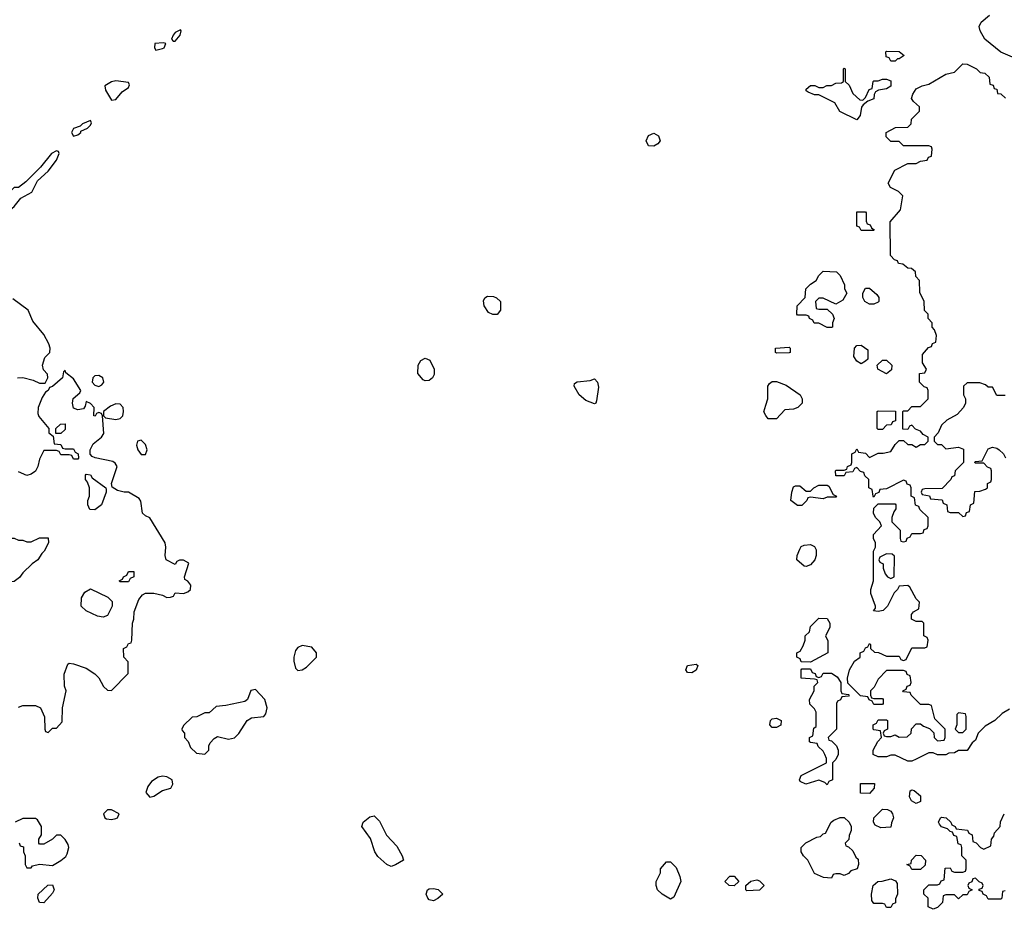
# Model space of a CAD drawing. Header units: inches. Extents: x 2380053 to 2584298, y 380219 to 546618.
# Tile 424 of 656: x 2476476 to 2481126, y 442938 to 447142. Entities that reach past the tile are written whole.
import ezdxf

# ---------------------------------------------------------------- set-up
doc = ezdxf.new("R2010")
doc.units = ezdxf.units.IN
doc.header["$MEASUREMENT"] = 0
doc.layers.add('C4474', color=7, linetype='Continuous')
doc.layers.add('C4484', color=7, linetype='Continuous')

msp = doc.modelspace()

# ---------------------------------------------------------------- linework, layer by layer
at = {"layer": 'C4474', "color": 2}
for points, elevation in [([(2477234.6, 447094.6), (2477210, 447082), (2477201, 447070), (2477192, 447050), (2477201, 447041), (2477210, 447041), (2477233.2, 447070), (2477238, 447090)], 54), ([(2477153.2, 447033.2), (2477114, 447030), (2477112, 447010), (2477118, 446998), (2477150, 447006), (2477158, 447010), (2477166, 447030)], 54), ([(2476930, 446853.2), (2476910, 446849), (2476878, 446830), (2476881, 446810), (2476910, 446762), (2476930, 446764.7), (2476959.3, 446800.7), (2476990, 446822), (2476994.6, 446834.6), (2476990, 446846)], 54), ([(2476810, 446666), (2476772, 446650), (2476761, 446639), (2476730, 446628.7), (2476720.7, 446610), (2476730, 446591.3), (2476750, 446598.8), (2476764, 446610), (2476764.7, 446615.3), (2476795.3, 446630), (2476810, 446644.7), (2476814.6, 446654.6)], 54), ([(2479470, 446544), (2479446, 446546), (2479434, 446570), (2479445.1, 446594.9), (2479470, 446606), (2479493.4, 446593.4), (2479501, 446570), (2479490, 446555.3)], 50), ([(2476650, 446522), (2476626, 446510), (2476574.4, 446445.6), (2476504.5, 446375.5), (2476470.8, 446349.2), (2476450, 446348.7), (2476431.3, 446330), (2476406.4, 446293.6), (2476366.4, 446273.6), (2476352, 446250), (2476371.6, 446231.6), (2476390, 446231.3), (2476430, 446244), (2476450, 446258.8), (2476481.6, 446298.4), (2476533.1, 446326.9), (2476559.3, 446380.7), (2476610, 446426.8), (2476650, 446478), (2476662, 446510), (2476659, 446519)], 54), ([(2478710, 445749), (2478690, 445759), (2478669.5, 445789.5), (2478666.6, 445813.4), (2478672.7, 445827.3), (2478684.5, 445835.5), (2478713.7, 445833.7), (2478727.7, 445827.7), (2478746, 445810), (2478746, 445770), (2478730, 445749.2)], 50), ([(2478390, 445436), (2478380.7, 445440.7), (2478356, 445470), (2478358, 445510), (2478370, 445531), (2478390, 445542.8), (2478413, 445533), (2478434, 445490), (2478434, 445466), (2478426, 445450), (2478410, 445437.2)], 50), ([(2476850, 445461.2), (2476830, 445459), (2476821, 445450), (2476817.3, 445430), (2476830, 445414.8), (2476850, 445408.2), (2476863.2, 445416.8), (2476872.7, 445430), (2476869.1, 445449.1)], 54), ([(2479190, 445326.6), (2479150, 445343), (2479118.4, 445370), (2479094, 445410), (2479096.4, 445423.6), (2479109.1, 445430.9), (2479170, 445438), (2479190, 445444.7), (2479204.7, 445430), (2479210, 445406), (2479199.3, 445340.7), (2479196, 445330)], 50), ([(2476930, 445326.6), (2476904.4, 445315.6), (2476872, 445290), (2476872, 445270), (2476881, 445261), (2476930, 445253), (2476950, 445257.3), (2476962.7, 445270), (2476966.6, 445290), (2476963.7, 445310), (2476950, 445326)], 54), ([(2476646, 445186), (2476646, 445210), (2476668.7, 445231.3), (2476690, 445232), (2476690, 445206), (2476670, 445186)], 54), ([(2477050, 445156), (2477032, 445150), (2477028, 445132), (2477034, 445110), (2477050, 445086.8), (2477070, 445086.8), (2477078, 445110), (2477070, 445135.3)], 54), ([(2476830, 444826), (2476807.3, 444827.3), (2476798, 444850), (2476798, 444870), (2476806, 444890), (2476806, 444930), (2476796.4, 444956.4), (2476786, 444970), (2476786, 444990), (2476790, 444994), (2476810, 444992), (2476818, 444978), (2476882, 444930), (2476883.6, 444923.6), (2476884.7, 444910), (2476862, 444850)], 54), ([(2476430, 444486), (2476408, 444510), (2476407.3, 444527.3), (2476388, 444570), (2476387.3, 444587.3), (2476378, 444610), (2476386, 444670), (2476430, 444692), (2476450, 444692), (2476470, 444682), (2476490, 444682), (2476510, 444674), (2476530, 444674), (2476570, 444694), (2476610, 444694), (2476612, 444670), (2476592, 444630), (2476579.6, 444620.4), (2476562, 444590), (2476534, 444570), (2476490, 444528), (2476474.4, 444505.6), (2476450, 444488)], 54), ([(2476950, 444486), (2476946, 444490), (2476962, 444498), (2476966, 444510), (2476982, 444518), (2476990, 444534), (2477014, 444534), (2477014, 444510), (2476998, 444502), (2476990, 444486)], 54), ([(2476870, 444318), (2476843.1, 444323.1), (2476790, 444348), (2476766, 444370), (2476768, 444410), (2476783.1, 444436.9), (2476810, 444452), (2476892.7, 444412.7), (2476912, 444392), (2476912, 444370), (2476890, 444326)], 54), ([(2477810, 444185.2), (2477790, 444175.3), (2477778.8, 444161.2), (2477770.8, 444130), (2477770.7, 444110), (2477778, 444078), (2477790, 444066), (2477810, 444070.6), (2477830, 444083.1), (2477877, 444130), (2477878, 444150), (2477856.2, 444176.2)], 54), ([(2479650, 444055.3), (2479630, 444058), (2479622, 444070), (2479629.1, 444090.9), (2479670, 444096), (2479678, 444090), (2479670, 444068.7)], 50), ([(2477590, 443977.2), (2477567.3, 443972.7), (2477551, 443930), (2477539.3, 443920.7), (2477450, 443901.2), (2477403.6, 443896.4), (2477370, 443866), (2477350, 443866), (2477311.6, 443848.4), (2477290, 443846), (2477250, 443806), (2477242, 443790), (2477243.6, 443783.6), (2477254, 443770), (2477254, 443750), (2477271.6, 443731.6), (2477282, 443702), (2477310, 443676), (2477350, 443671), (2477369, 443690), (2477369.2, 443710), (2477375.1, 443724.9), (2477394.2, 443745.8), (2477410, 443754), (2477462.4, 443742.4), (2477490, 443749.1), (2477510.4, 443769.6), (2477550, 443830.3), (2477570, 443843.1), (2477628, 443850), (2477638.4, 443861.6), (2477645.2, 443890), (2477634, 443930)], 54), ([(2477150, 443566.6), (2477130, 443562.7), (2477098, 443542), (2477080.9, 443519.1), (2477070.8, 443490), (2477090, 443468.2), (2477110, 443473), (2477150, 443499.3), (2477189.5, 443510.5), (2477199.5, 443530), (2477195.1, 443550), (2477170, 443564.5)], 54), ([(2476910, 443408.7), (2476890, 443408), (2476872, 443390), (2476878, 443370), (2476885.5, 443365.5), (2476910, 443362), (2476930, 443367.3), (2476938, 443370), (2476946, 443390)], 54), ([(2478230, 443140.9), (2478210, 443149.4), (2478167.3, 443187.3), (2478153.3, 443210), (2478133.3, 443273.3), (2478092.3, 443330), (2478098, 443350), (2478130, 443374.9), (2478150, 443379.1), (2478175.3, 443355.3), (2478208.7, 443288.7), (2478256.7, 443236.7), (2478282.4, 443190), (2478287.7, 443170), (2478250, 443147.6)], 50), ([(2479550, 442986), (2479509.3, 443009.3), (2479488.7, 443030), (2479482, 443050), (2479482, 443070), (2479502, 443110), (2479502, 443130), (2479530, 443162), (2479550, 443162), (2479576.3, 443136.3), (2479593.7, 443093.7), (2479598, 443070), (2479564.7, 442995.3)], 50), ([(2479850, 443048.7), (2479826, 443050), (2479806, 443070), (2479830, 443094), (2479850, 443094), (2479872, 443070)], 50), ([(2476590, 442969.3), (2476569.4, 442970), (2476560.7, 442990), (2476563.7, 443010), (2476607.9, 443052.1), (2476630, 443054), (2476638, 443030), (2476630, 443014)], 50), ([(2479910, 443026), (2479906, 443030), (2479906, 443050), (2479929.1, 443070.9), (2479956.9, 443076.9), (2479970, 443072), (2479992, 443050), (2479970, 443028.7)], 50), ([(2478430, 442978), (2478410, 442982.9), (2478402.9, 442990), (2478396, 443010), (2478402, 443030), (2478410, 443034.8), (2478430, 443036), (2478452, 443032), (2478474, 443010), (2478450, 442989)], 50)]:
    msp.add_lwpolyline(points, close=True, dxfattribs=dict(at, elevation=elevation))
for points, elevation in [([(2476466, 445450), (2476490, 445451), (2476538.8, 445438.8), (2476570, 445424.7), (2476595.3, 445424.7), (2476608, 445450), (2476607.3, 445467.3), (2476588.4, 445488.4), (2476584, 445510), (2476594.6, 445545.4), (2476618, 445570), (2476619, 445590), (2476613.2, 445610), (2476590, 445655.3), (2476537, 445717), (2476515.3, 445770), (2476443.1, 445823.1)], 54), ([(2476470, 443894), (2476490, 443902), (2476550, 443902), (2476574, 443890), (2476592.7, 443847.3), (2476594, 443790), (2476598, 443778), (2476610, 443774), (2476630, 443794), (2476650, 443794), (2476676.4, 443823.6), (2476678, 443890), (2476695.3, 443970), (2476687.3, 443992.7), (2476686, 444050), (2476703.1, 444096.9), (2476710, 444102), (2476730, 444098), (2476790, 444078), (2476830.9, 444050.9), (2476850, 444032), (2476871.6, 443991.6), (2476890, 443974), (2476910, 443972), (2476987.3, 444052.7), (2476987.3, 444107.3), (2476968, 444130), (2476966, 444170), (2476982, 444178), (2476990, 444194), (2477002, 444198), (2477006, 444210), (2477008, 444290), (2477015.3, 444310), (2477016.4, 444343.6), (2477038, 444402), (2477056.4, 444423.6), (2477070, 444432), (2477110, 444432), (2477150, 444422), (2477170, 444412), (2477187.3, 444412.7), (2477202, 444418), (2477210, 444434), (2477250, 444431.3), (2477270, 444438), (2477282, 444450), (2477284, 444470), (2477270, 444488.7), (2477256.4, 444496.4), (2477254, 444510), (2477274, 444574), (2477250, 444588.7), (2477230, 444588.7), (2477218, 444582), (2477210, 444568), (2477168, 444590), (2477162, 444610), (2477166, 444650), (2477162, 444670), (2477090, 444788.7), (2477070, 444797), (2477055.1, 444810), (2477047.6, 444867.6), (2477040.2, 444880.2), (2476990, 444909.4), (2476969.6, 444909.6), (2476938, 444918), (2476912.9, 444932.9), (2476908.7, 444950), (2476936, 445030), (2476927.2, 445047.2), (2476915.1, 445055.1), (2476832, 445072), (2476818, 445078), (2476808.7, 445088.7), (2476808.7, 445110), (2476822, 445138), (2476862, 445170), (2476872.5, 445187.5), (2476866, 445270), (2476862, 445282), (2476850, 445286), (2476838, 445282), (2476832, 445268), (2476826, 445270), (2476828, 445310), (2476810, 445328), (2476790, 445338), (2476784.7, 445315.3), (2476776.9, 445303.1), (2476750, 445299), (2476730, 445306), (2476724.5, 445330), (2476728.2, 445351.8), (2476760.4, 445379.6), (2476764, 445390), (2476730, 445445.2), (2476693.2, 445473.2), (2476690, 445486), (2476682, 445478), (2476678, 445450), (2476630, 445409.2), (2476616, 445404), (2476610.8, 445390), (2476598, 445382), (2476582.5, 445357.5), (2476562.8, 445310), (2476562, 445282), (2476566.4, 445266.4), (2476614, 445210), (2476614, 445190), (2476634, 445174), (2476638, 445138), (2476670, 445134), (2476678, 445118), (2476690, 445114), (2476730, 445114), (2476738, 445098), (2476752, 445090), (2476754, 445070), (2476750, 445066), (2476730, 445066), (2476722, 445082), (2476710, 445086), (2476670, 445086), (2476662, 445102), (2476650, 445106), (2476590, 445106), (2476570, 445066), (2476562, 445030), (2476550.8, 445009.2), (2476530, 444995.3), (2476510, 444988.7), (2476470, 445006)], 54), ([(2480000, 445272), (2479989.5, 445289.5), (2480000, 445321.4)], 50), ([(2476472.7, 443252.7), (2476478, 443238), (2476494, 443234), (2476494, 443210), (2476502, 443190), (2476502, 443150), (2476510, 443134), (2476530, 443134), (2476536.4, 443143.6), (2476570, 443151.3), (2476630, 443144.9), (2476670, 443168), (2476692.9, 443187.1), (2476700.4, 443199.6), (2476707, 443230), (2476704.1, 443244.1), (2476690, 443268.7), (2476670, 443288), (2476650, 443288.7), (2476630, 443269), (2476590, 443246), (2476570, 443246), (2476566, 443250), (2476566, 443270), (2476578, 443290), (2476578, 443330), (2476560.4, 443360.4), (2476550, 443368), (2476490, 443368), (2476454, 443350)], 54)]:
    msp.add_lwpolyline(points, dxfattribs=dict(at, elevation=elevation))
at = {"layer": 'C4484', "color": 2, "elevation": 50}
for points in [[(2481164.8, 446964.8), (2481110, 446989.5), (2481034, 447050), (2481012, 447090), (2481007.6, 447110), (2481016, 447130), (2481056.1, 447163.9)], [(2481150, 443884), (2481116, 443864), (2481082, 443830), (2481036, 443804), (2481002, 443770), (2480990, 443738), (2480974.8, 443725.2), (2480950, 443688.7), (2480910, 443688), (2480890, 443678), (2480863.6, 443676.4), (2480850, 443668), (2480810, 443668), (2480790, 443678), (2480770, 443678), (2480710, 443648), (2480690, 443638), (2480670, 443638), (2480610, 443666), (2480590, 443666), (2480570, 443658), (2480530, 443658), (2480506, 443670), (2480506, 443690), (2480528.4, 443731.6), (2480546, 443750), (2480542, 443782), (2480510, 443786), (2480506, 443790), (2480506, 443810), (2480522, 443818), (2480530, 443834), (2480570, 443834), (2480574, 443830), (2480574, 443790), (2480558, 443782), (2480554, 443770), (2480558, 443758), (2480570, 443754), (2480590, 443754), (2480610, 443762), (2480630, 443752), (2480667.3, 443752.7), (2480686, 443770), (2480688.4, 443791.6), (2480710, 443814), (2480730, 443814), (2480743.6, 443803.6), (2480772.7, 443792.7), (2480792.7, 443772.7), (2480794, 443750), (2480810, 443734), (2480842, 443738), (2480846, 443750), (2480846, 443790), (2480798, 443838), (2480782, 443902), (2480770, 443906), (2480730, 443906), (2480686, 443950), (2480682, 443962), (2480650, 443966), (2480646, 443970), (2480662, 443978), (2480667.3, 443992.7), (2480682, 443998), (2480686, 444010), (2480682, 444042), (2480667.3, 444047.3), (2480662, 444062), (2480650, 444066), (2480570, 444066), (2480530, 444026), (2480511.6, 443988.4), (2480494, 443970), (2480494, 443950), (2480498, 443938), (2480510, 443934), (2480550, 443934), (2480554, 443930), (2480554, 443910), (2480550, 443906), (2480510, 443906), (2480502, 443922), (2480487.3, 443927.3), (2480482, 443942), (2480447.3, 443947.3), (2480387.3, 444007.3), (2480386, 444030), (2480395.3, 444070), (2480418, 444110), (2480446, 444130), (2480446, 444150), (2480462, 444158), (2480470, 444174), (2480482, 444178), (2480490, 444194), (2480494, 444190), (2480494, 444170), (2480512.7, 444152.7), (2480531.6, 444151.6), (2480570, 444134), (2480630, 444134), (2480638, 444118), (2480650, 444114), (2480662, 444118), (2480690, 444174), (2480750, 444174), (2480762, 444178), (2480766, 444210), (2480762, 444222), (2480746, 444230), (2480746, 444290), (2480738, 444298), (2480710, 444298), (2480688, 444310), (2480688.4, 444331.6), (2480696.4, 444343.6), (2480722, 444358), (2480726, 444390), (2480710, 444406), (2480680.4, 444460.4), (2480670, 444468), (2480630, 444466), (2480622, 444450), (2480606, 444434), (2480574, 444370), (2480554, 444350), (2480530, 444346), (2480508, 444348), (2480518, 444362), (2480518, 444370), (2480495.3, 444430), (2480495.3, 444450), (2480508.7, 444490), (2480508, 444630), (2480518, 444650), (2480518, 444670), (2480508, 444690), (2480508, 444710), (2480546, 444750), (2480538, 444770), (2480518, 444790), (2480508, 444810), (2480510, 444834), (2480530, 444854), (2480610, 444854), (2480614, 444850), (2480614, 444830), (2480603.6, 444816.4), (2480594, 444790), (2480594, 444770), (2480634, 444730), (2480634, 444690), (2480638, 444678), (2480650, 444674), (2480662, 444678), (2480667.3, 444692.7), (2480682, 444698), (2480690, 444714), (2480730, 444714), (2480742, 444718), (2480747.3, 444732.7), (2480762, 444738), (2480766, 444750), (2480766, 444790), (2480727.3, 444827.3), (2480722, 444842), (2480707.3, 444847.3), (2480702, 444882), (2480686, 444890), (2480686, 444930), (2480682, 444942), (2480667.3, 444947.3), (2480662, 444962), (2480650, 444966), (2480570, 444926), (2480538, 444922), (2480532.7, 444907.3), (2480518, 444902), (2480510, 444886), (2480506, 444890), (2480502, 444922), (2480486, 444930), (2480486, 444970), (2480467.3, 444987.3), (2480462, 445002), (2480447.3, 445007.3), (2480430, 445026), (2480418, 445022), (2480410, 445006), (2480378, 445002), (2480370, 444986), (2480330, 444986), (2480328, 445010), (2480330, 445014), (2480370, 445014), (2480382, 445018), (2480386, 445030), (2480402, 445038), (2480406, 445050), (2480406, 445090), (2480422, 445098), (2480430, 445114), (2480438, 445098), (2480470, 445094), (2480490, 445074), (2480530, 445094), (2480554, 445094), (2480590, 445102), (2480610, 445134), (2480630, 445154), (2480650, 445154), (2480670, 445134), (2480690, 445134), (2480710, 445122), (2480730, 445134), (2480750, 445134), (2480766, 445150), (2480766, 445170), (2480742, 445182), (2480730, 445198), (2480707.3, 445207.3), (2480690, 445226), (2480678, 445222), (2480670, 445206), (2480647.3, 445207.3), (2480646, 445290), (2480650, 445294), (2480670, 445294), (2480690, 445314), (2480730, 445314), (2480766, 445350), (2480766, 445390), (2480762, 445402), (2480747.3, 445407.3), (2480726, 445430), (2480726, 445470), (2480750, 445474), (2480758, 445490), (2480740.4, 445520.4), (2480740.4, 445559.6), (2480767.3, 445592.7), (2480782, 445598), (2480787.3, 445612.7), (2480802, 445618), (2480806, 445650), (2480796.4, 445676.4), (2480786, 445690), (2480786, 445710), (2480766, 445730), (2480766, 445750), (2480748.4, 445768.4), (2480748, 445810), (2480727.3, 445852.7), (2480726, 445910), (2480708.4, 445928.4), (2480706, 445950), (2480687.3, 445967.3), (2480670, 445968), (2480647.3, 445987.3), (2480626, 445990), (2480622, 446002), (2480607.3, 446007.3), (2480588.4, 446028.4), (2480587.3, 446187.3), (2480636.4, 446243.6), (2480646, 446310), (2480626, 446330), (2480588.9, 446348.9), (2480578, 446370), (2480608.9, 446431.1), (2480670, 446462), (2480710, 446462), (2480730, 446474), (2480762, 446478), (2480767.3, 446492.7), (2480782, 446498), (2480786, 446530), (2480782, 446542), (2480770, 446546), (2480650, 446546), (2480630, 446566), (2480590, 446566), (2480568.7, 446588.7), (2480568, 446610), (2480612.7, 446632.7), (2480670, 446634), (2480686, 446650), (2480688.4, 446671.6), (2480726, 446710), (2480726, 446730), (2480696.4, 446756.4), (2480688, 446770), (2480694, 446790), (2480710, 446816.3), (2480738, 446830), (2480770, 446837.3), (2480850, 446884.7), (2480890, 446894), (2480930, 446934), (2480950, 446932), (2480994, 446910), (2481012.7, 446892.7), (2481034, 446890), (2481054, 446870), (2481058, 446838), (2481072.7, 446832.7), (2481078, 446818), (2481090, 446814), (2481094, 446794), (2481110, 446792), (2481131.1, 446771.1)], [(2480000, 445321.4), (2480009.4, 445350), (2480009.1, 445410.9), (2480016.4, 445423.6), (2480030, 445432), (2480050, 445432), (2480095.3, 445415.3), (2480162, 445370), (2480172, 445350), (2480172, 445330), (2480150.9, 445309.1), (2480130, 445302), (2480090, 445298), (2480050, 445255.3), (2480010, 445255.3), (2480000, 445272)], [(2481130, 445366), (2481090, 445366), (2481070, 445406), (2481050, 445406), (2481036.4, 445416.4), (2481010, 445426), (2480950, 445426), (2480934, 445410), (2480934, 445370), (2480942, 445350), (2480942, 445330), (2480934, 445310), (2480903.6, 445276.4), (2480854, 445250), (2480830, 445226), (2480814, 445190), (2480794, 445170), (2480794, 445150), (2480810, 445134), (2480830, 445134), (2480850, 445114), (2480910, 445122), (2480932.7, 445112.7), (2480934, 445050), (2480894, 445010), (2480890, 444986), (2480878, 444982), (2480874, 444970), (2480832.7, 444927.3), (2480750, 444926), (2480738, 444922), (2480734, 444910), (2480738, 444898), (2480772.7, 444892.7), (2480778, 444878), (2480832.7, 444872.7), (2480838, 444858), (2480854, 444850), (2480858, 444818), (2480870, 444814), (2480910, 444814), (2480930, 444794), (2480942, 444798), (2480947.3, 444812.7), (2480962, 444818), (2480966, 444850), (2480982, 444858), (2480987.3, 444912.7), (2481010, 444914), (2481036.4, 444923.6), (2481046, 444930), (2481046, 444950), (2481062, 444958), (2481066, 444970), (2481066, 445010), (2481062, 445022), (2481047.3, 445027.3), (2481030, 445046), (2480990, 445046), (2480986, 445050), (2480990, 445054), (2481022, 445058), (2481050, 445114), (2481070, 445122), (2481090, 445118), (2481102, 445110), (2481122, 445090), (2481131.3, 445071.3)], [(2481130, 443026), (2481118, 443022), (2481114, 442990), (2481110, 442986), (2481050, 442986), (2481042, 443002), (2481026, 443010), (2481022, 443022), (2481007.3, 443027.3), (2481007.3, 443032.7), (2481022, 443038), (2481026, 443050), (2481022, 443062), (2481007.3, 443067.3), (2480990, 443086), (2480978, 443082), (2480972.7, 443067.3), (2480958, 443062), (2480954, 443050), (2480958, 443038), (2480974, 443030), (2480958, 443022), (2480950, 443006), (2480930, 443006), (2480910, 442988), (2480890, 443006), (2480850, 443006), (2480838, 443002), (2480834, 442970), (2480810, 442946), (2480790, 442938), (2480766, 442950), (2480766, 442990), (2480746, 443010), (2480746, 443030), (2480770, 443054), (2480810, 443054), (2480822, 443058), (2480827.3, 443072.7), (2480842, 443078), (2480847.3, 443132.7), (2480870, 443134), (2480878, 443118), (2480890, 443114), (2480930, 443114), (2480942, 443118), (2480946, 443130), (2480946, 443170), (2480926, 443190), (2480926, 443230), (2480922, 443242), (2480907.3, 443247.3), (2480902, 443282), (2480887.3, 443287.3), (2480882, 443302), (2480870, 443306), (2480858, 443318), (2480830, 443328), (2480820.2, 443340.2), (2480815.3, 443350), (2480824, 443370), (2480830, 443374), (2480852, 443370), (2480874, 443350), (2480878, 443338), (2480894, 443330), (2480898, 443318), (2480952.7, 443312.7), (2480958, 443298), (2480974, 443290), (2480978, 443258), (2480992.7, 443252.7), (2481014, 443230), (2481030, 443222), (2481062, 443238), (2481066, 443270), (2481076.4, 443283.6), (2481080.4, 443299.6), (2481106, 443330), (2481108.4, 443351.6), (2481126, 443390)]]:
    msp.add_lwpolyline(points, dxfattribs=at)
for points in [[(2480590, 446946), (2480582, 446962), (2480567.3, 446967.3), (2480566, 446990), (2480570, 446994), (2480630, 446992), (2480652.7, 446972.7), (2480630, 446958), (2480622, 446958), (2480610, 446946)], [(2480458, 446762), (2480470, 446774), (2480487.3, 446812.7), (2480502, 446818), (2480506, 446850), (2480510, 446854), (2480530, 446854), (2480550, 446862), (2480570, 446862), (2480590, 446854), (2480590, 446829), (2480570, 446815.3), (2480531.3, 446808.7), (2480518, 446802), (2480511.6, 446788.4), (2480510, 446768.7), (2480482, 446758), (2480459.6, 446740.4), (2480451.1, 446728.9), (2480444.7, 446690), (2480430, 446669.2), (2480348.9, 446708.9), (2480326, 446750), (2480250, 446788), (2480230, 446788), (2480200.4, 446800.4), (2480190, 446806), (2480190, 446814), (2480210, 446832), (2480231.6, 446831.6), (2480250, 446822), (2480270, 446822), (2480288.4, 446831.6), (2480310, 446832), (2480330, 446842), (2480356.4, 446843.6), (2480366, 446850), (2480366, 446910), (2480370, 446914), (2480374, 446910), (2480374, 446850), (2480392.7, 446832.7), (2480410, 446794), (2480443.6, 446763.6)], [(2480450, 446146), (2480442, 446162), (2480430, 446166), (2480430, 446234), (2480470, 446234), (2480474, 446230), (2480474, 446190), (2480478, 446178), (2480492.7, 446172.7), (2480498, 446158), (2480512, 446150), (2480510, 446146)], [(2480330, 445798), (2480270, 445826), (2480250, 445826), (2480234, 445810), (2480238, 445778), (2480250, 445774), (2480290, 445774), (2480314, 445750), (2480322, 445730), (2480314, 445710), (2480314, 445690), (2480310, 445688), (2480290, 445688), (2480250, 445708), (2480228.4, 445708.4), (2480222, 445722), (2480206, 445730), (2480202, 445742), (2480190, 445746), (2480150, 445746), (2480146, 445750), (2480148, 445790), (2480186, 445830), (2480188, 445870), (2480210, 445892), (2480238, 445910), (2480250, 445934), (2480270, 445954), (2480334, 445950), (2480350, 445934), (2480372, 445890), (2480372, 445870), (2480382, 445850), (2480363.6, 445816.4)], [(2480490, 445798), (2480468, 445810), (2480458, 445830), (2480458, 445850), (2480470, 445874), (2480490, 445874), (2480523.6, 445843.6), (2480534, 445830), (2480534, 445810), (2480530, 445808), (2480510, 445798)], [(2480450, 445515.3), (2480430, 445528), (2480415.3, 445550), (2480418, 445590), (2480430, 445602), (2480450, 445604.7), (2480482, 445582), (2480482, 445538), (2480470, 445528)], [(2480050, 445566), (2480046, 445570), (2480046, 445590), (2480110, 445594), (2480114, 445590), (2480114, 445570), (2480110, 445568)], [(2480570, 445468), (2480528, 445490), (2480526, 445510), (2480550, 445534), (2480570, 445534), (2480594, 445510), (2480592.7, 445487.3)], [(2480530, 445206), (2480526, 445210), (2480526, 445290), (2480530, 445294), (2480612.7, 445292.7), (2480612.7, 445247.3), (2480598, 445242), (2480591.6, 445228.4), (2480570, 445226), (2480550, 445206)], [(2480270, 444878), (2480210, 444886), (2480198, 444882), (2480194, 444870), (2480170, 444846), (2480150, 444846), (2480118, 444870), (2480122, 444910), (2480130, 444934), (2480140.4, 444939.6), (2480159.6, 444939.6), (2480190, 444914), (2480210, 444914), (2480226, 444930), (2480250, 444942), (2480290, 444942), (2480298, 444938), (2480318, 444898), (2480334, 444890), (2480330, 444886), (2480290, 444886)], [(2480190, 444558), (2480180.4, 444560.4), (2480146, 444590), (2480148, 444610), (2480160.4, 444639.6), (2480167.3, 444652.7), (2480180.4, 444659.6), (2480210, 444662), (2480230, 444652), (2480236.9, 444636.9), (2480238, 444610), (2480231.3, 444590), (2480210, 444566)], [(2480570, 444618), (2480538, 444602), (2480534, 444590), (2480538, 444578), (2480554, 444570), (2480554, 444550), (2480563.6, 444523.6), (2480574, 444510), (2480590, 444502), (2480606, 444510), (2480607.3, 444607.3), (2480596.4, 444616.4)], [(2480210, 444106), (2480167.3, 444107.3), (2480162, 444122), (2480146, 444130), (2480146, 444150), (2480162, 444158), (2480176.4, 444183.6), (2480186, 444210), (2480186, 444230), (2480206, 444250), (2480210, 444274), (2480250, 444314), (2480290, 444312), (2480302, 444290), (2480302, 444270), (2480282, 444230), (2480292.7, 444207.3), (2480292, 444150)], [(2480250, 444034), (2480262, 444038), (2480270, 444054), (2480310, 444054), (2480336.9, 444036.9), (2480354, 444010), (2480354, 443970), (2480358, 443958), (2480390, 443954), (2480394, 443950), (2480390, 443946), (2480358, 443942), (2480352.7, 443927.3), (2480338, 443922), (2480334, 443910), (2480334, 443790), (2480294, 443750), (2480298, 443738), (2480310, 443734), (2480334, 443710), (2480342, 443690), (2480342, 443670), (2480330, 443646), (2480314, 443630), (2480314, 443550), (2480298, 443542), (2480290, 443526), (2480278, 443538), (2480250, 443548), (2480188.7, 443528.7), (2480162, 443542), (2480158, 443550), (2480166, 443570), (2480286, 443630), (2480286, 443650), (2480278, 443670), (2480270, 443686), (2480247.3, 443707.3), (2480242, 443722), (2480210, 443726), (2480206, 443730), (2480206, 443750), (2480222, 443758), (2480226, 443794), (2480238, 443802), (2480238, 443870), (2480230, 443886), (2480207.3, 443907.3), (2480206, 443930), (2480228, 443970), (2480228, 443992), (2480246, 444010), (2480242, 444022), (2480230, 444026), (2480166, 444030), (2480166, 444070), (2480170, 444074), (2480210, 444074), (2480218, 444058), (2480232.7, 444052.7), (2480238, 444038)], [(2480030, 443798), (2480018, 443810), (2480022, 443830), (2480030, 443838), (2480050, 443842), (2480072, 443830), (2480070, 443808), (2480050, 443798)], [(2480910, 443866), (2480902, 443858), (2480902, 443810), (2480894, 443790), (2480910, 443774), (2480930, 443774), (2480946, 443790), (2480946, 443850), (2480942, 443862)], [(2480490, 443486), (2480447.3, 443487.3), (2480447.3, 443532.7), (2480512.7, 443532.7), (2480512, 443510)], [(2480710, 443438), (2480688, 443450), (2480678, 443470), (2480682, 443498), (2480690, 443502), (2480699.6, 443499.6), (2480730, 443474), (2480730, 443448)], [(2480543.1, 443323.1), (2480516.4, 443336.4), (2480508, 443350), (2480509, 443371), (2480550, 443412), (2480574, 443410), (2480590, 443402), (2480598, 443390), (2480602, 443370), (2480592.7, 443347.3), (2480590, 443326)], [(2480370, 443098), (2480350, 443106), (2480330, 443106), (2480318, 443102), (2480310, 443086), (2480272, 443088), (2480230, 443108), (2480198, 443170), (2480178, 443190), (2480166, 443210), (2480166, 443230), (2480188.4, 443251.6), (2480240.4, 443279.6), (2480258, 443282), (2480270, 443294), (2480282, 443298), (2480308, 443350), (2480320.2, 443359.8), (2480350, 443372), (2480370, 443372), (2480394, 443350), (2480402, 443330), (2480402, 443310), (2480392.7, 443287.3), (2480391.6, 443268.4), (2480374, 443250), (2480378, 443238), (2480390, 443234), (2480410, 443214), (2480424.7, 443184.7), (2480435.3, 443175.3), (2480438, 443150), (2480431, 443130), (2480400.7, 443119.3), (2480390, 443108)], [(2480690, 443126), (2480682, 443142), (2480666, 443150), (2480686, 443154), (2480688, 443170), (2480710, 443194), (2480732.7, 443192.7), (2480754, 443170), (2480752.7, 443147.3), (2480730, 443126)], [(2480570, 442946), (2480562, 442962), (2480550, 442966), (2480510, 442966), (2480500.4, 442980.4), (2480499, 443010), (2480506.6, 443050), (2480528.7, 443070), (2480549.5, 443070.5), (2480590, 443082), (2480612.7, 443072.7), (2480619.6, 443059.6), (2480622, 443010), (2480612.7, 442987.3), (2480611.6, 442968.4), (2480598, 442962), (2480590, 442946)]]:
    msp.add_lwpolyline(points, close=True, dxfattribs=at)

doc.saveas('drawing.dxf')
